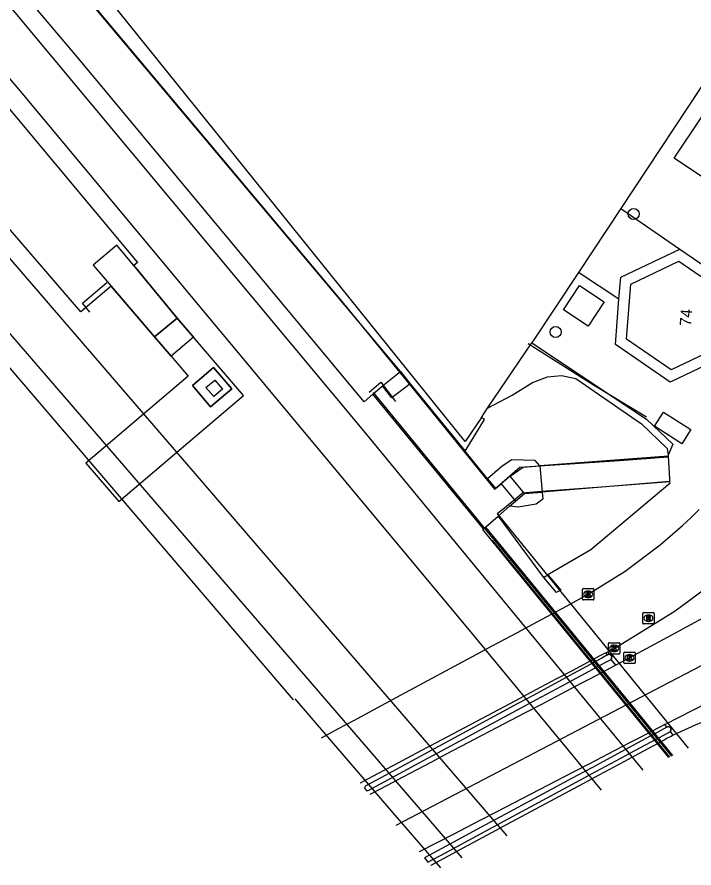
# Model space of a CAD drawing. Extents: x 159280 to 160375, y 384531 to 385872.
# Drawn here: x 159851.1 to 159910.5, y 384531.1 to 384605.8 of the extents above; entities that cross this region are included whole.
import ezdxf

# ---------------------------------------------------------------- set-up
doc = ezdxf.new("R2010")
doc.units = 0
for name, color, linetype in [('IMGEO_Boom', 7, 'Continuous'), ('IMGEO_Geluidsscherm', 7, 'Continuous'), ('IMGEO_Grasland_overig', 7, 'Continuous'), ('IMGEO_Groenvoorziening', 7, 'Continuous'), ('IMGEO_Hek', 7, 'Continuous'), ('IMGEO_Kolk', 7, 'Continuous'), ('IMGEO_Overkapping', 7, 'Continuous'), ('IMGEO_Pand', 7, 'Continuous'), ('IMGEO_Pand_nummerreeks', 7, 'Continuous'), ('IMGEO_Perron', 7, 'Continuous'), ('IMGEO_Pijler', 7, 'Continuous'), ('IMGEO_Rijbaan_lokaal_open', 7, 'Continuous'), ('IMGEO_Rijbaan_regionaal_gesloten', 7, 'Continuous'), ('IMGEO_Rioolput', 7, 'Continuous'), ('IMGEO_Spoor', 7, 'Continuous'), ('IMGEO_Spoorbaan_halfverhard', 7, 'Continuous'), ('IMGEO_Terreindeel_gesloten', 7, 'Continuous'), ('IMGEO_Tunneldeel', 7, 'Continuous'), ('IMGEO_Verkeerseiland_open', 7, 'Continuous'), ('IMGEO_Voetpad_gesloten', 7, 'Continuous'), ('IMGEO_Voetpad_op_trap', 7, 'Continuous'), ('IMGEO_Voetpad_open', 7, 'Continuous')]:
    doc.layers.add(name, color=color, linetype=linetype)

msp = doc.modelspace()

# ---------------------------------------------------------------- linework, layer by layer
at = {"layer": 'IMGEO_Boom'}
for centre in [(159905.188, 384588.545), (159898.334, 384578.177)]:
    msp.add_circle(centre, 0.489, dxfattribs=at)
at = {"layer": 'IMGEO_Geluidsscherm'}
msp.add_lwpolyline([(159908.351, 384540.845), (159903.285, 384547.053), (159892.788, 384559.894)], dxfattribs=at)
at = {"layer": 'IMGEO_Grasland_overig'}
for points in [[(159891.82, 384570.68), (159890.387, 384568.561), (159859.237, 384607.282), (159857.879, 384608.958), (159858.99, 384610.424)], [(159892.359, 384571.476), (159896.259, 384577.24)], [(159892.359, 384571.476), (159894.524, 384572.624), (159896.313, 384573.737), (159897.625, 384574.246), (159898.839, 384574.354), (159900.116, 384574.095), (159905.878, 384570.125), (159908.127, 384567.957), (159908.201, 384567.367)], [(159891.82, 384570.68), (159892.359, 384571.476)], [(159890.405, 384567.701), (159892.08, 384570.495), (159891.82, 384570.68)], [(159896.935, 384566.422), (159896.542, 384566.889), (159894.493, 384566.963), (159893.641, 384566.407), (159892.369, 384565.283)], [(159897.153, 384564.117), (159897.217, 384563.497), (159896.626, 384563.044), (159895.036, 384562.779), (159894.284, 384562.879)], [(159893.278, 384561.997), (159897.281, 384556.628)]]:
    msp.add_lwpolyline(points, dxfattribs=at)
at = {"layer": 'IMGEO_Groenvoorziening'}
msp.add_lwpolyline([(159902.887, 384549.808), (159903.013, 384549.876), (159903.225, 384549.776), (159903.273, 384549.666), (159903.207, 384549.419)], dxfattribs=at)
at = {"layer": 'IMGEO_Hek'}
for points in [[(159851.661, 384614.228), (159858.056, 384606.515), (159879.862, 384580.495), (159884.409, 384574.938), (159886.093, 384572.852), (159892.982, 384564.38), (159895.203, 384566.309), (159896.935, 384566.422), (159903.949, 384566.887), (159908.202, 384567.204)], [(159857.46, 384579.919), (159856.799, 384580.704), (159858.936, 384582.521)], [(159895.911, 384577.163), (159901.655, 384573.55), (159906.317, 384570.715)], [(159866.457, 384573.469), (159868.047, 384571.605), (159869.911, 384573.195), (159868.321, 384575.059), (159866.457, 384573.469)], [(159881.964, 384572.907), (159882.995, 384573.758), (159884.29, 384572.085)], [(159892.847, 384560.047), (159882.35, 384572.874)], [(159908.38, 384565.023), (159901.938, 384564.517), (159897.107, 384564.171), (159895.431, 384564.026), (159894.817, 384563.51), (159894.203, 384562.995), (159893.707, 384562.602), (159893.211, 384562.21), (159893.418, 384561.962)], [(159893.418, 384561.962), (159909.964, 384541.626)], [(159892.847, 384560.047), (159903.32, 384547.25), (159908.498, 384540.917)]]:
    msp.add_lwpolyline(points, dxfattribs=at)
at = {"layer": 'IMGEO_Kolk'}
for p, q in [((159900.695, 384554.716), (159900.695, 384555.568)), ((159900.77, 384555.642), (159901.622, 384555.642)), ((159901.183, 384555.422), (159901.208, 384555.422)), ((159901.696, 384555.568), (159901.696, 384554.716)), ((159901.622, 384554.642), (159900.77, 384554.642)), ((159901.206, 384554.862), (159901.181, 384554.862)), ((159902.966, 384549.961), (159902.966, 384550.813)), ((159903.041, 384550.887), (159903.893, 384550.887)), ((159903.454, 384550.667), (159903.479, 384550.667)), ((159903.967, 384550.813), (159903.967, 384549.961)), ((159903.893, 384549.887), (159903.041, 384549.887)), ((159903.477, 384550.107), (159903.452, 384550.107)), ((159904.323, 384549.133), (159904.323, 384549.985)), ((159904.398, 384550.059), (159905.25, 384550.059)), ((159904.811, 384549.839), (159904.836, 384549.839)), ((159905.324, 384549.985), (159905.324, 384549.133)), ((159905.25, 384549.059), (159904.398, 384549.059)), ((159904.834, 384549.279), (159904.809, 384549.279))]:
    msp.add_line(p, q, dxfattribs=at)
for points in [[(159900.695, 384554.716), (159900.695, 384555.568)], [(159900.77, 384555.642), (159901.622, 384555.642)], [(159901.016, 384555.342), (159901.139, 384555.342), (159901.139, 384555.191), (159901.269, 384555.342), (159901.433, 384555.342), (159901.287, 384555.191), (159901.44, 384554.942), (159901.288, 384554.942), (159901.203, 384555.106), (159901.139, 384555.039), (159901.139, 384554.942), (159901.016, 384554.942), (159901.016, 384555.342)], [(159901.696, 384555.568), (159901.696, 384554.716)], [(159901.622, 384554.642), (159900.77, 384554.642)], [(159902.966, 384549.961), (159902.966, 384550.813)], [(159903.041, 384550.887), (159903.893, 384550.887)], [(159903.287, 384550.587), (159903.41, 384550.587), (159903.41, 384550.436), (159903.54, 384550.587), (159903.704, 384550.587), (159903.558, 384550.436), (159903.711, 384550.187), (159903.559, 384550.187), (159903.474, 384550.351), (159903.41, 384550.284), (159903.41, 384550.187), (159903.287, 384550.187), (159903.287, 384550.587)], [(159903.967, 384550.813), (159903.967, 384549.961)], [(159903.893, 384549.887), (159903.041, 384549.887)], [(159904.323, 384549.133), (159904.323, 384549.985)], [(159904.398, 384550.059), (159905.25, 384550.059)], [(159904.644, 384549.759), (159904.767, 384549.759), (159904.767, 384549.608), (159904.897, 384549.759), (159905.061, 384549.759), (159904.915, 384549.608), (159905.068, 384549.359), (159904.916, 384549.359), (159904.831, 384549.523), (159904.767, 384549.456), (159904.767, 384549.359), (159904.644, 384549.359), (159904.644, 384549.759)], [(159905.324, 384549.985), (159905.324, 384549.133)], [(159905.25, 384549.059), (159904.398, 384549.059)]]:
    msp.add_lwpolyline(points, dxfattribs=at)
for centre, start, end in [((159900.772, 384555.566), 91.55205, 178.44795), ((159900.772, 384555.566), 91.55205, 178.44795), ((159901.62, 384555.566), 1.55205, 88.44795), ((159901.62, 384555.566), 1.55205, 88.44795), ((159900.772, 384554.718), 181.55205, 268.44795), ((159900.772, 384554.718), 181.55205, 268.44795), ((159901.62, 384554.718), 271.55205, 358.44795), ((159901.62, 384554.718), 271.55205, 358.44795), ((159903.043, 384550.811), 91.55205, 178.44795), ((159903.043, 384550.811), 91.55205, 178.44795), ((159903.891, 384550.811), 1.55205, 88.44795), ((159903.891, 384550.811), 1.55205, 88.44795), ((159903.043, 384549.963), 181.55205, 268.44795), ((159903.043, 384549.963), 181.55205, 268.44795), ((159903.891, 384549.963), 271.55205, 358.44795), ((159903.891, 384549.963), 271.55205, 358.44795), ((159904.4, 384549.983), 91.55205, 178.44795), ((159904.4, 384549.983), 91.55205, 178.44795), ((159905.248, 384549.983), 1.55205, 88.44795), ((159905.248, 384549.983), 1.55205, 88.44795), ((159904.4, 384549.135), 181.55205, 268.44795), ((159904.4, 384549.135), 181.55205, 268.44795), ((159905.248, 384549.135), 271.55205, 358.44795), ((159905.248, 384549.135), 271.55205, 358.44795)]:
    msp.add_arc(centre, 0.0765, start, end, dxfattribs=at)
for centre, major_axis, ratio, start_param, end_param in [((159901.182, 384555.142), (-0.387, 0.002), 0.722429, 4.712389, 7.853982), ((159901.207, 384555.142), (-0.39, 0.002), 0.717154, 1.570796, 4.712389), ((159903.453, 384550.387), (-0.387, 0.002), 0.722429, 4.712389, 7.853982), ((159903.478, 384550.387), (-0.39, 0.002), 0.717154, 1.570796, 4.712389), ((159904.81, 384549.559), (-0.387, 0.002), 0.722429, 4.712389, 7.853982), ((159904.835, 384549.559), (-0.39, 0.002), 0.717154, 1.570796, 4.712389)]:
    msp.add_ellipse(centre, major_axis=major_axis, ratio=ratio, start_param=start_param, end_param=end_param, dxfattribs=at)
at = {"layer": 'IMGEO_Overkapping'}
msp.add_lwpolyline([(159857.752, 384584.057), (159859.326, 384582.212), (159863.132, 384577.751), (159865.13, 384579.405), (159861.317, 384584.011), (159859.819, 384585.82), (159857.752, 384584.057)], dxfattribs=at)
at = {"layer": 'IMGEO_Pand'}
for points in [[(159908.466, 384574.848), (159904.55, 384577.535), (159904.928, 384582.377), (159909.152, 384584.396), (159912.978, 384581.771), (159912.592, 384576.821), (159908.466, 384574.848)], [(159902.588, 384580.834), (159901.177, 384578.694), (159899.026, 384580.113), (159900.437, 384582.253), (159902.588, 384580.834)]]:
    msp.add_lwpolyline(points, dxfattribs=at)
at = {"layer": 'IMGEO_Perron'}
for points in [[(159683.522, 384787.637), (159685.761, 384789.572), (159780.079, 384680.271), (159817.635, 384636.512), (159843.469, 384606.024), (159861.633, 384584.28), (159861.317, 384584.011)], [(159859.326, 384582.212), (159856.674, 384579.95), (159723.551, 384734.618), (159680.593, 384785.107), (159682.86, 384787.065)], [(159882.29, 384572.722), (159881.522, 384572.049), (159856.495, 384602.187), (159813.847, 384652.602), (159705.806, 384777.987), (159706.562, 384778.663)], [(159884.72, 384574.699), (159856.924, 384607.842)], [(159861.317, 384584.011), (159859.819, 384585.82), (159857.752, 384584.057), (159859.326, 384582.212)], [(159883.132, 384573.462), (159884.317, 384574.394), (159884.72, 384574.699)], [(159882.29, 384572.722), (159883.132, 384573.462)]]:
    msp.add_lwpolyline(points, dxfattribs=at)
at = {"layer": 'IMGEO_Pijler'}
for points in [[(159881.88, 384537.919), (159883.284, 384538.676), (159884.636, 384539.405), (159887.074, 384540.72), (159888.426, 384541.449), (159895.314, 384545.163), (159896.659, 384545.888), (159898.861, 384547.075), (159900.206, 384547.8), (159900.967, 384548.211), (159902.695, 384549.143), (159903.207, 384549.419), (159903.273, 384549.666), (159903.225, 384549.776), (159903.013, 384549.876), (159902.887, 384549.808), (159902.377, 384549.531), (159900.652, 384548.595), (159899.891, 384548.182), (159898.549, 384547.454), (159896.351, 384546.262), (159895.008, 384545.534), (159888.123, 384541.8), (159886.774, 384541.068), (159884.34, 384539.748), (159882.991, 384539.016), (159881.682, 384538.306)], [(159881.552, 384538.123), (159881.752, 384537.889)]]:
    msp.add_lwpolyline(points, dxfattribs=at)
msp.add_lwpolyline([(159887.126, 384531.614), (159887.127, 384531.614), (159888.658, 384532.44), (159890.01, 384533.169), (159892.447, 384534.483), (159893.262, 384534.923), (159893.799, 384535.213), (159895.761, 384536.271), (159900.52, 384538.838), (159901.865, 384539.564), (159904.067, 384540.752), (159905.412, 384541.477), (159906.168, 384541.885), (159907.884, 384542.81), (159908.408, 384543.092), (159908.482, 384543.338), (159908.423, 384543.444), (159908.204, 384543.529), (159908.096, 384543.471), (159907.574, 384543.189), (159905.857, 384542.262), (159905.102, 384541.854), (159903.757, 384541.128), (159901.556, 384539.94), (159900.211, 384539.213), (159893.483, 384535.58), (159892.131, 384534.85), (159889.695, 384533.535), (159888.344, 384532.805), (159886.814, 384531.979), (159886.814, 384531.979)], close=True, dxfattribs=at)
for centre, radius, start, end in [((159881.769, 384538.106), 0.218, 113.54946, 175.48964), ((159881.769, 384538.108), 0.219, 265.56599, 300.47263)]:
    msp.add_arc(centre, radius, start, end, dxfattribs=at)
at = {"layer": 'IMGEO_Rijbaan_lokaal_open'}
for points in [[(159877.772, 384542.537), (159879.265, 384543.34), (159880.618, 384544.067), (159883.059, 384545.379), (159884.412, 384546.107), (159891.431, 384549.88), (159892.777, 384550.604), (159894.98, 384551.788), (159896.327, 384552.512), (159897.109, 384552.919), (159899.335, 384554.129), (159901.196, 384555.141), (159904.449, 384557.178), (159907.508, 384559.497), (159909.476, 384561.188), (159910.229, 384561.871), (159910.944, 384562.575)], [(159902.734, 384549.994), (159903.467, 384550.389), (159907.732, 384553.017), (159908.816, 384553.695), (159912.875, 384556.678), (159913.783, 384557.426)], [(159902.734, 384549.994), (159902.221, 384549.722), (159900.483, 384548.8), (159899.717, 384548.394), (159898.365, 384547.677), (159896.152, 384546.504), (159894.801, 384545.787), (159887.859, 384542.106), (159886.5, 384541.385), (159884.049, 384540.085), (159882.691, 384539.365), (159881.489, 384538.727), (159881.18, 384538.558)], [(159881.18, 384538.558), (159881.18, 384538.558)]]:
    msp.add_lwpolyline(points, dxfattribs=at)
at = {"layer": 'IMGEO_Rijbaan_regionaal_gesloten'}
for points in [[(159964.646, 384583.597), (159942.218, 384570.37), (159938.998, 384568.626), (159922.03, 384558.889), (159908.493, 384551.548), (159904.825, 384549.559), (159903.621, 384548.915)], [(159884.337, 384534.871), (159884.337, 384534.871), (159897.767, 384541.889), (159907.664, 384547.081), (159928.053, 384557.713), (159944.427, 384566.65), (159966.518, 384579.585)], [(159907.916, 384543.69), (159909.189, 384544.35), (159921.691, 384550.774), (159922.639, 384551.282)], [(159903.621, 384548.915), (159901.363, 384547.727), (159900.598, 384547.324), (159899.242, 384546.611), (159897.025, 384545.445), (159895.669, 384544.732), (159888.739, 384541.086), (159887.376, 384540.369), (159884.919, 384539.076), (159883.557, 384538.359), (159882.035, 384537.559)], [(159921.039, 384547.918), (159910.581, 384543.647), (159908.665, 384542.779)], [(159907.916, 384543.69), (159905.649, 384542.514), (159904.885, 384542.118), (159903.523, 384541.412), (159901.295, 384540.257), (159899.933, 384539.551), (159893.109, 384536.013), (159891.74, 384535.304), (159889.273, 384534.024), (159887.904, 384533.315), (159886.357, 384532.513), (159886.356, 384532.513)], [(159908.665, 384542.779), (159908.413, 384542.626), (159908.128, 384542.512), (159907.906, 384542.354), (159906.433, 384541.563), (159905.676, 384541.156), (159904.33, 384540.433), (159902.125, 384539.248), (159900.778, 384538.525), (159894.057, 384534.914), (159892.703, 384534.186), (159890.263, 384532.875), (159888.91, 384532.148), (159887.375, 384531.324), (159887.375, 384531.324)]]:
    msp.add_lwpolyline(points, dxfattribs=at)
at = {"layer": 'IMGEO_Rioolput'}
for p, q in [((159905.978, 384552.612), (159905.978, 384553.464)), ((159906.053, 384553.538), (159906.905, 384553.538)), ((159906.979, 384553.464), (159906.979, 384552.612)), ((159906.489, 384552.758), (159906.464, 384552.758)), ((159906.466, 384553.318), (159906.491, 384553.318)), ((159906.905, 384552.538), (159906.053, 384552.538))]:
    msp.add_line(p, q, dxfattribs=at)
for points in [[(159905.978, 384552.612), (159905.978, 384553.464)], [(159906.053, 384553.538), (159906.905, 384553.538)], [(159906.979, 384553.464), (159906.979, 384552.612)], [(159906.567, 384553.236), (159906.315, 384553.238), (159906.315, 384552.838)], [(159906.315, 384552.838), (159906.439, 384552.838), (159906.439, 384553), (159906.45, 384553)], [(159906.493, 384553.157), (159906.439, 384553.157), (159906.439, 384553.076)], [(159906.439, 384553.076), (159906.491, 384553.076)], [(159906.497, 384552.971), (159906.568, 384552.838), (159906.708, 384552.838), (159906.643, 384552.964)], [(159906.905, 384552.538), (159906.053, 384552.538)]]:
    msp.add_lwpolyline(points, dxfattribs=at)
for centre, radius, start, end in [((159906.055, 384553.462), 0.0765, 91.55205, 178.44795), ((159906.055, 384553.462), 0.0765, 91.55205, 178.44795), ((159906.903, 384553.462), 0.0765, 1.55205, 88.44795), ((159906.903, 384553.462), 0.0765, 1.55205, 88.44795), ((159906.449, 384552.947), 0.0533, 26.02933, 88.69889), ((159906.475, 384553.265), 0.19, 274.7715, 282.96867), ((159906.499, 384553.061), 0.0964, 77.00612, 93.18647), ((159906.513, 384553.118), 0.0378, 276.66336, 79.67722), ((159906.566, 384553.126), 0.109, 350.36119, 89.41601), ((159906.564, 384553.126), 0.112, 277.58423, 350.98172), ((159906.548, 384552.911), 0.108, 29.51342, 73.79051), ((159906.055, 384552.614), 0.0765, 181.55205, 268.44795), ((159906.055, 384552.614), 0.0765, 181.55205, 268.44795), ((159906.903, 384552.614), 0.0765, 271.55205, 358.44795), ((159906.903, 384552.614), 0.0765, 271.55205, 358.44795)]:
    msp.add_arc(centre, radius, start, end, dxfattribs=at)
for centre, major_axis, ratio, start_param, end_param in [((159906.465, 384553.038), (-0.387, 0.002), 0.722429, 4.712389, 7.853982), ((159906.49, 384553.038), (-0.39, 0.002), 0.717154, 1.570796, 4.712389)]:
    msp.add_ellipse(centre, major_axis=major_axis, ratio=ratio, start_param=start_param, end_param=end_param, dxfattribs=at)
at = {"layer": 'IMGEO_Spoor'}
for points in [[(159301.497, 385259.214), (159350.26, 385200.096), (159400.347, 385139.575), (159458.506, 385069.019), (159461.408, 385065.665), (159537.085, 384973.835), (159556.866, 384949.961), (159594.941, 384904.522), (159629.132, 384864.413), (159796.415, 384670.308), (159828.837, 384632.397), (159847.171, 384610.66), (159881.165, 384569.851), (159890.023, 384559.093)], [(159298.199, 385256.49), (159411.661, 385119.073), (159479.574, 385036.952), (159497.518, 385015.086), (159547.984, 384954.122), (159574.623, 384922.081), (159600.311, 384891.721), (159624.474, 384863.39), (159693.925, 384782.643), (159798.951, 384660.882), (159851.357, 384599.293), (159887.061, 384556.423)], [(159292.269, 385251.591), (159303.604, 385237.883), (159381.29, 385143.78), (159423.02, 385093.315), (159434.25, 385079.86), (159454.7, 385054.967), (159609.414, 384867.732), (159645.768, 384823.978), (159681.181, 384781.708), (159706.75, 384751.729), (159755.58, 384694.837), (159880.093, 384550.14)], [(159288.968, 385248.86), (159394.808, 385120.766), (159451.562, 385051.926), (159485.007, 385011.602), (159559.99, 384920.75), (159634.682, 384830.526), (159669.934, 384788.543), (159680.14, 384776.226), (159725.395, 384723.206), (159772.582, 384668.348), (159876.925, 384547.284)], [(159890.023, 384559.093), (159905.989, 384539.702)], [(159887.061, 384556.423), (159890.598, 384552.176), (159902.326, 384537.928)], [(159880.093, 384550.14), (159894.05, 384533.921)], [(159876.925, 384547.284), (159890.094, 384532.005)]]:
    msp.add_lwpolyline(points, dxfattribs=at)
at = {"layer": 'IMGEO_Spoorbaan_halfverhard'}
for points in [[(159861.317, 384584.011), (159865.13, 384579.405)], [(159863.132, 384577.751), (159859.326, 384582.212)], [(159865.13, 384579.405), (159866.555, 384577.735), (159864.582, 384576.052), (159863.132, 384577.751)], [(159875.323, 384545.859), (159850.121, 384575.41)], [(159869.911, 384573.195), (159868.047, 384571.605), (159866.457, 384573.469), (159868.321, 384575.059), (159869.911, 384573.195)], [(159892.012, 384560.888), (159882.29, 384572.722)], [(159908.283, 384540.812), (159891.938, 384560.822)], [(159875.437, 384545.962), (159884.049, 384535.958), (159888.224, 384531.1)]]:
    msp.add_lwpolyline(points, dxfattribs=at)
at = {"layer": 'IMGEO_Terreindeel_gesloten'}
msp.add_lwpolyline([(159868.411, 384573.952), (159869.092, 384573.154), (159868.329, 384572.503), (159867.648, 384573.301), (159868.411, 384573.952)], dxfattribs=at)
at = {"layer": 'IMGEO_Tunneldeel'}
msp.add_lwpolyline([(159860.006, 384563.283), (159870.932, 384572.605), (159866.555, 384577.735), (159865.13, 384579.405), (159863.132, 384577.751), (159864.582, 384576.052), (159866.07, 384574.308), (159857.111, 384566.664)], close=True, dxfattribs=at)
at = {"layer": 'IMGEO_Verkeerseiland_open'}
for points in [[(159902.887, 384549.808), (159902.734, 384549.994)], [(159903.621, 384548.915), (159903.207, 384549.419)], [(159908.096, 384543.471), (159907.916, 384543.69)], [(159908.096, 384543.471), (159908.204, 384543.529), (159908.423, 384543.444), (159908.482, 384543.338), (159908.408, 384543.092)], [(159908.665, 384542.779), (159908.408, 384543.092)], [(159881.18, 384538.558), (159881.182, 384538.555)]]:
    msp.add_lwpolyline(points, dxfattribs=at)
at = {"layer": 'IMGEO_Voetpad_gesloten'}
for points in [[(159909.235, 384585.467), (159913.947, 384582.234), (159913.477, 384576.214), (159908.383, 384573.777), (159903.581, 384577.072), (159903.892, 384581.053)], [(159903.892, 384581.053), (159904.043, 384582.985), (159909.235, 384585.467)], [(159892.191, 384561.045), (159896.323, 384555.982), (159904.956, 384545.436), (159908.601, 384540.966)]]:
    msp.add_lwpolyline(points, dxfattribs=at)
at = {"layer": 'IMGEO_Voetpad_op_trap'}
for points in [[(159863.132, 384577.751), (159865.13, 384579.405)], [(159884.72, 384574.699), (159885.581, 384573.639)], [(159908.197, 384567.286), (159896.935, 384566.422)], [(159894.336, 384565.513), (159893.547, 384564.831)], [(159908.338, 384565.052), (159897.153, 384564.117)], [(159894.812, 384563.327), (159895.591, 384563.987)]]:
    msp.add_lwpolyline(points, dxfattribs=at)
at = {"layer": 'IMGEO_Voetpad_open'}
for points in [[(159912.209, 384601.387), (159904.045, 384589.027)], [(159919.026, 384591.806), (159916.595, 384588.183), (159908.743, 384593.451), (159911.174, 384597.074), (159919.026, 384591.806)], [(159904.045, 384589.027), (159900.33, 384583.403)], [(159904.045, 384589.027), (159909.235, 384585.467)], [(159900.33, 384583.403), (159896.259, 384577.24)], [(159903.892, 384581.053), (159900.33, 384583.403)], [(159896.259, 384577.24), (159906.317, 384570.53), (159908.624, 384568.333), (159908.201, 384567.367)], [(159885.581, 384573.639), (159883.946, 384572.391), (159883.132, 384573.462)], [(159885.581, 384573.639), (159890.405, 384567.701)], [(159910.206, 384569.604), (159909.401, 384568.354), (159907.01, 384569.894), (159907.815, 384571.144), (159910.206, 384569.604)], [(159892.369, 384565.283), (159890.405, 384567.701)], [(159908.201, 384567.367), (159908.193, 384567.348), (159908.197, 384567.286)], [(159908.197, 384567.286), (159908.323, 384565.295), (159908.338, 384565.052)], [(159894.336, 384565.513), (159895.476, 384566.31), (159896.935, 384566.422)], [(159896.935, 384566.422), (159897.153, 384564.117)], [(159895.591, 384563.987), (159894.336, 384565.513)], [(159892.369, 384565.283), (159893.071, 384564.419), (159893.547, 384564.831)], [(159893.547, 384564.831), (159894.812, 384563.327)], [(159908.338, 384565.052), (159908.35, 384564.87), (159901.431, 384559.045), (159897.664, 384556.851)], [(159895.591, 384563.987), (159897.153, 384564.117)], [(159894.284, 384562.879), (159894.812, 384563.327)], [(159894.284, 384562.879), (159893.278, 384561.997)], [(159892.012, 384560.888), (159893.278, 384561.997)], [(159897.281, 384556.628), (159897.664, 384556.851)], [(159897.281, 384556.628), (159898.387, 384555.283)], [(159897.664, 384556.851), (159898.779, 384555.504), (159898.387, 384555.283)]]:
    msp.add_lwpolyline(points, dxfattribs=at)

# ---------------------------------------------------------------- texts
at = {"layer": 'IMGEO_Pand_nummerreeks'}
msp.add_text('74', height=1, rotation=85.5426, dxfattribs=at).set_placement((159910.209, 384578.667))

doc.saveas('drawing.dxf')
